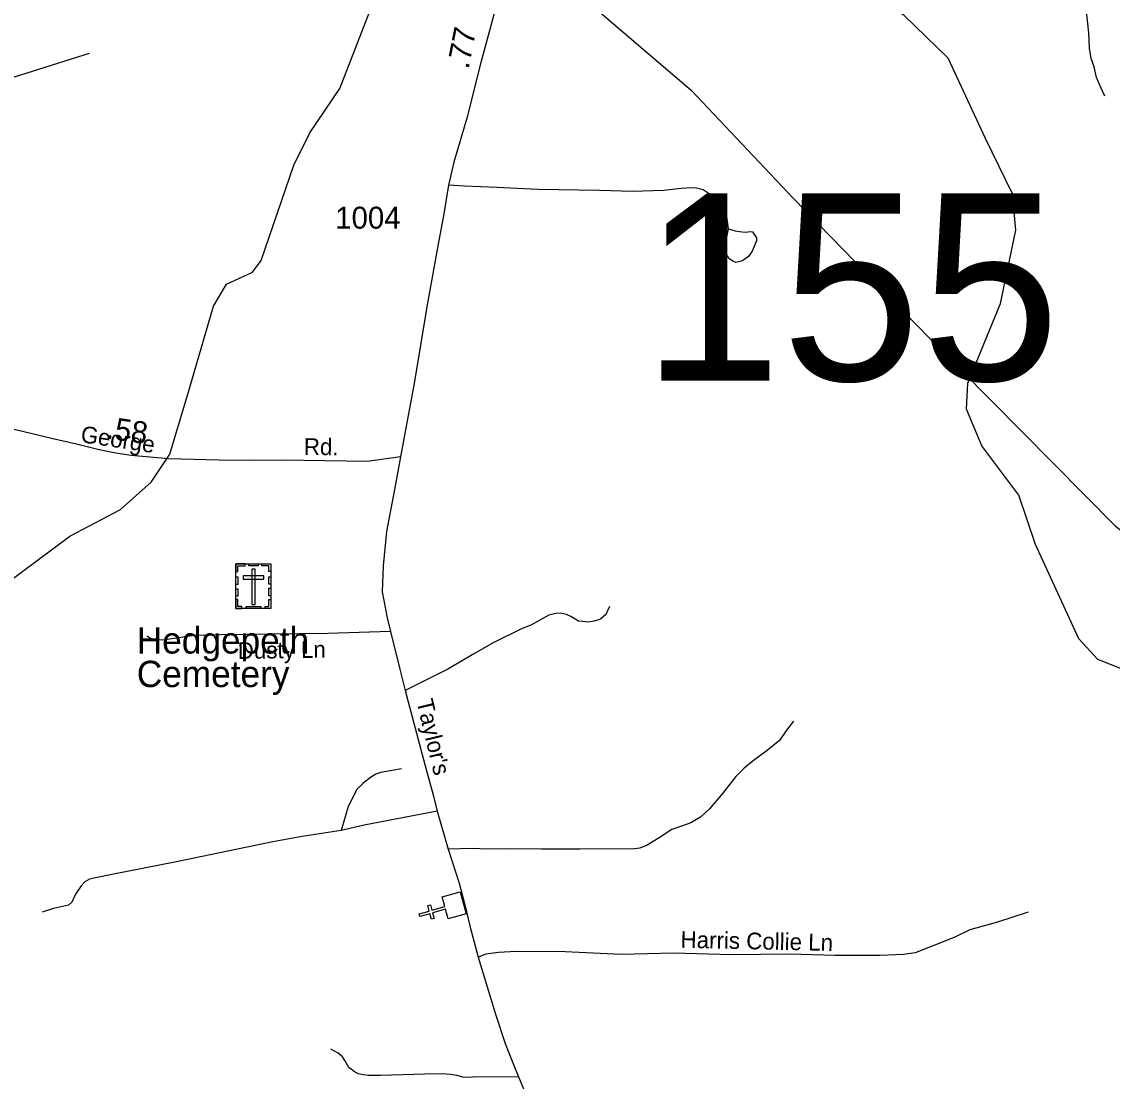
# Model space of a CAD drawing. Extents: x 2220236 to 2384410, y 720751 to 894131.
# Drawn here: x 2298450 to 2304658, y 830771 to 836805 of the extents above; entities that cross this region are included whole.
import ezdxf

# ---------------------------------------------------------------- set-up
doc = ezdxf.new("R2010")
doc.units = 0
for name, color, linetype in [('Exist Cultural Cemetery CELL', 7, 'Continuous'), ('Exist Cultural Cemetery Label', 7, 'Continuous'), ('Exist Cultural Church CELL', 7, 'Continuous'), ('Exist Hydrographic Misc Water Feature', 7, 'Continuous'), ('Exist Road Non-System Type 51', 7, 'Continuous'), ('Exist Road Non-System Type 51 Label', 7, 'Continuous'), ('Exist Road Secondary Mileage Hundredths English Label', 7, 'Continuous'), ('Exist Road Secondary Structure Standard Bridge Number Label', 7, 'Continuous'), ('Exist Road Secondary Type 51 Attributed', 7, 'Continuous'), ('Exist Road Secondary Type 51 Label', 7, 'Continuous'), ('Exist Road Secondary Type 51 Number Label', 7, 'Continuous'), ('Exist Utilities Electrical Transmission Line', 7, 'Continuous')]:
    doc.layers.add(name, color=color, linetype=linetype)

msp = doc.modelspace()

# ---------------------------------------------------------------- linework, layer by layer
at = {"layer": 'Exist Cultural Cemetery CELL'}
for points in [[(2299668.9, 833717.9), (2299868, 833717.9), (2299868, 833463.3), (2299668.9, 833463.3)], [(2299668.9, 833674.6), (2299680.3, 833674.6), (2299680.3, 833706.8), (2299720.8, 833706.8), (2299720.8, 833717.9), (2299668.9, 833717.9)], [(2299743, 833717.9), (2299794.8, 833717.9), (2299794.8, 833706.5), (2299743, 833706.5)], [(2299777.9, 833688.6), (2299759.3, 833688.6), (2299759.3, 833485.8), (2299777.9, 833485.8)], [(2299868.1, 833674.6), (2299856.7, 833674.6), (2299856.7, 833706.8), (2299816.2, 833706.8), (2299816.2, 833717.9), (2299868.1, 833717.9)], [(2299668.9, 833600.5), (2299668.9, 833643.8), (2299680.3, 833643.8), (2299680.3, 833600.5)], [(2299709.7, 833649.9), (2299709.7, 833631.2), (2299827.5, 833631.2), (2299827.5, 833649.9)], [(2299856.7, 833601.5), (2299856.7, 833644.8), (2299868, 833644.8), (2299868, 833601.5)], [(2299668.9, 833533.2), (2299668.9, 833576.6), (2299680.3, 833576.6), (2299680.3, 833533.2)], [(2299856.6, 833535.6), (2299856.6, 833578.9), (2299868, 833578.9), (2299868, 833535.6)], [(2299702, 833463.4), (2299702, 833474.8), (2299680, 833474.8), (2299680, 833515.3), (2299668.9, 833515.3), (2299668.9, 833463.4)], [(2299834.9, 833463.3), (2299834.9, 833474.8), (2299856.9, 833474.8), (2299856.9, 833515.2), (2299868, 833515.2), (2299868, 833463.3)], [(2299726.4, 833474.8), (2299811.2, 833474.8), (2299811.2, 833463.4), (2299726.4, 833463.4)]]:
    msp.add_lwpolyline(points, close=True, dxfattribs=at)
at = {"layer": 'Exist Cultural Church CELL'}
msp.add_lwpolyline([(2300877.8, 831695.5), (2300862.3, 831750.3), (2300789, 831729.6), (2300797.7, 831698.8), (2300782.3, 831694.5), (2300773.6, 831725.3), (2300715.7, 831708.9), (2300711.4, 831724.4), (2300769.3, 831740.7), (2300760.6, 831771.5), (2300776, 831775.8), (2300784.6, 831745), (2300857.9, 831765.7), (2300842.4, 831821.2), (2300944.8, 831850.1), (2300980.3, 831724.4)], close=True, dxfattribs=at)
at = {"layer": 'Exist Hydrographic Misc Water Feature'}
for points in [[(2303937.1, 836140.1), (2303724, 836597.4), (2303472.2, 836843.1), (2303187.2, 837015.2), (2303111.1, 837097.5), (2303060, 837197.1), (2302713.1, 837652.3), (2302637, 837816.5), (2302628, 837901.5), (2302551.1, 838075.5), (2302290.1, 838330.7), (2302143, 838803.9)], [(2298267.9, 833538.5), (2298723, 833875.4), (2299012.1, 834028.4), (2299186, 834183.2), (2299292, 834341.8), (2299405, 834717.3), (2299541.9, 835185.6), (2299614.9, 835310.1), (2299764, 835378.6), (2299813, 835446.2), (2299999, 835988.8), (2300089, 836172.9), (2300261.1, 836426.1), (2300448.1, 836909.7)], [(2295823.9, 834626.2), (2295823.9, 834629.8), (2295864.9, 834713.5), (2295947.9, 834762.8), (2296081, 834771.6), (2296523.9, 834661.7), (2296640, 834679.5), (2296805.9, 834771.7), (2297002.9, 834973.4), (2297197.9, 835493.4), (2297734, 836014.2), (2298262, 836446), (2298834.9, 836627)], [(2306528.2, 833026.6), (2306428.3, 833052), (2305912.2, 832978.4), (2305570.2, 833059.5), (2304720.2, 833116.6), (2304577.3, 833173.2), (2304468.2, 833290.1), (2304221.1, 833828.1), (2304126.1, 834109.8), (2303915.1, 834389.9), (2303829.2, 834599.7), (2303836.2, 834747.7), (2304022.2, 835201.7), (2304110.1, 835618.8), (2304091.1, 835824.8), (2303937.1, 836140.1)]]:
    msp.add_lwpolyline(points, dxfattribs=at)
at = {"layer": 'Exist Road Non-System Type 51'}
for points in [[(2304615.8, 836381.3), (2304595.9, 836426.7), (2304569.3, 836488.8), (2304555.1, 836549.1), (2304539.2, 836597), (2304528.5, 836655.6), (2304525.9, 836742.6), (2304508.1, 836900.5), (2304494, 837058.4), (2304480.7, 837221.7), (2304454.1, 837416.9), (2304441.6, 837521.6), (2304436.3, 837628.1), (2304429.2, 837750.5), (2304428.5, 837880.1)], [(2302473.6, 835626.9), (2302458.9, 835736.9), (2302423.9, 835777.8), (2302368.4, 835821.7), (2302329, 835848), (2302291, 835858.2), (2302263.3, 835859.7), (2302204.8, 835855.3), (2302105.6, 835843.6), (2301927.4, 835839.2), (2301739.1, 835843.6), (2301388.6, 835850.9), (2301156.4, 835861.1), (2300969.5, 835868.4), (2300879, 835875.7)], [(2302473.6, 835626.9), (2302511.7, 835615.2), (2302535.7, 835611.4), (2302567.9, 835607.9), (2302597.8, 835610.1), (2302609.9, 835608.2), (2302632, 835574.5), (2302632.3, 835558.5), (2302609, 835498.4), (2302587.4, 835468.1), (2302561.5, 835449.8), (2302545.6, 835441.7), (2302515.7, 835435.3), (2302497.7, 835441.2), (2302477.5, 835455), (2302459.1, 835488.6), (2302457, 835506.7), (2302456.6, 835538.7), (2302473.6, 835626.9)], [(2301796.7, 833475.2), (2301774.8, 833429.9), (2301744.2, 833403.6), (2301709.1, 833391.9), (2301672.6, 833386), (2301642, 833389), (2301618.6, 833391.9), (2301574.8, 833418.2), (2301551.4, 833429.9), (2301517.8, 833437.2), (2301490.1, 833435.7), (2301450.7, 833425.5), (2301351.4, 833371.4), (2301290.1, 833345.1), (2301137.5, 833269.1), (2301026.5, 833207.8), (2300874.6, 833118.7), (2300632.3, 832997.4)], [(2300549, 833332), (2300192.7, 833321.7), (2299578, 833313), (2299432.7, 833310.1), (2299250.9, 833283.8), (2299184.1, 833290.3), (2299164, 833306.1)], [(2302843.3, 832821.8), (2302803.5, 832770.9), (2302764.1, 832712.5), (2302693.3, 832654), (2302613, 832595.6), (2302561.9, 832554.7), (2302515.1, 832506.5), (2302439.2, 832410), (2302364.7, 832322.4), (2302313.6, 832275.6), (2302258.1, 832243.5), (2302205.6, 832224.5), (2302151.5, 832204), (2302078.5, 832157.3), (2302009.9, 832116.4), (2301969, 832098.8), (2301938.4, 832094.4), (2301626.6, 832093), (2301409.1, 832093), (2301210.5, 832094.4), (2301099.5, 832093), (2301016.3, 832095.9), (2300877.6, 832093)], [(2300611.5, 832549.9), (2300567.6, 832543.5), (2300491.9, 832528.8), (2300465.9, 832520.3), (2300434.2, 832502), (2300390.6, 832467.6), (2300357, 832433.2), (2300307.9, 832336.8), (2300267.2, 832199.6)], [(2300814, 832309.2), (2300627.1, 832272.7), (2300399.4, 832228.9), (2300267.2, 832199.6)], [(2300267.2, 832199.6), (2300045.3, 832164.6), (2299879.5, 832135.3), (2299321.7, 832018.5), (2298962.6, 831948.3), (2298879.3, 831932.3), (2298835.5, 831922), (2298807.8, 831907.4), (2298787.3, 831884), (2298755.2, 831835.8), (2298734.8, 831792), (2298715.8, 831774.5), (2298629.6, 831755.5), (2298565.4, 831735)], [(2304179.7, 831735), (2304006, 831678), (2303848.3, 831632.7), (2303762.1, 831591.8), (2303642.4, 831545.1), (2303535.8, 831502.7), (2303470.1, 831492.5), (2303335.7, 831488.1), (2303078.8, 831488.1), (2302826.1, 831495.4), (2302656.8, 831492.5), (2302490.3, 831491), (2302161.8, 831499.8), (2301862.4, 831493.9), (2301544.1, 831508.5), (2301262.3, 831510), (2301163.7, 831504.2), (2301092.2, 831495.4), (2301048.4, 831477.9)], [(2301276.9, 830797), (2301016.3, 830794.9), (2300968.4, 830792.4), (2300926.3, 830804.1), (2300892.3, 830809.7), (2300842.3, 830813), (2300744.3, 830812), (2300492.4, 830803.3), (2300422.5, 830804.6), (2300392.5, 830808.2), (2300366.5, 830814), (2300344.2, 830825.6), (2300324.2, 830839.4), (2300312, 830849.3), (2300289.6, 830889), (2300275.3, 830910.9), (2300251.3, 830930.7), (2300208.9, 830954.2)]]:
    msp.add_lwpolyline(points, dxfattribs=at)
at = {"layer": 'Exist Road Secondary Type 51 Attributed'}
for points in [[(2301495.9, 838290), (2301418.9, 837966.5), (2301379.5, 837791.2), (2301305, 837515.1), (2301220.7, 837157.8), (2301141.8, 836860.5), (2301063, 836572.7), (2300983.4, 836255.6), (2300909, 836005.8), (2300879, 835875.7), (2300852.7, 835712.1), (2300820.6, 835538.2), (2300758.6, 835193.4), (2300684.8, 834756.5), (2300606, 834328.4)], [(2300606, 834328.4), (2300416.8, 834301.2), (2299934.9, 834308), (2299760.9, 834306.1), (2299571, 834308), (2299285.1, 834317.1), (2299072.9, 834334.6), (2298984.9, 834347.8), (2298890.7, 834366.7), (2298760.3, 834399.2), (2298618.1, 834431.8), (2297978.8, 834586.7), (2297865.2, 834609), (2297744.8, 834639.6), (2297598, 834672.5)], [(2300606, 834328.4), (2300573.8, 834150.2), (2300527.1, 833901.8), (2300506.7, 833707.5), (2300502.3, 833558.4), (2300530, 833410.9), (2300549, 833332), (2300601.6, 833118.7), (2300632.3, 832997.4), (2300688.5, 832782.6), (2300751.3, 832547.4), (2300792.1, 832402.7), (2300814, 832309.2), (2300877.6, 832093), (2300940.5, 831899.7), (2300969.6, 831784), (2301003.1, 831648.8), (2301048.4, 831477.9), (2301147, 831153.5), (2301201, 830985.5), (2301222.9, 830932.9), (2301249.2, 830867.1), (2301276.9, 830797), (2301312.7, 830715.2)]]:
    msp.add_lwpolyline(points, dxfattribs=at)
at = {"layer": 'Exist Utilities Electrical Transmission Line'}
msp.add_lwpolyline([(2295493.1, 842747.1), (2297095.4, 841043.9), (2298483.1, 839568.1), (2299675.9, 838250.4), (2300741, 837598.3), (2301194.6, 837329.3), (2302261.3, 836416.7), (2302842.6, 835801.5), (2303617.1, 835003.2), (2304675.5, 833934.2), (2305088.7, 833608.1), (2305780.9, 833073.6), (2306930, 832055.1), (2308477.2, 830728.9), (2309246.7, 830053.3), (2310557, 828933.9), (2312376.4, 827352.3), (2314693.1, 825306.8), (2316171.5, 824036.1), (2317878.3, 822536.8), (2318674.7, 821837.6), (2319961.3, 820697.1)], dxfattribs=at)

# ---------------------------------------------------------------- texts
at = {"layer": 'Exist Cultural Cemetery Label'}
for s, p in [('Hedgepeth', (2299104.3, 833207.1)), ('Cemetery', (2299104.3, 833016.1))]:
    msp.add_text(s, height=150, dxfattribs=at).set_placement(p)
at = {"layer": 'Exist Road Non-System Type 51 Label'}
for s, rotation, p in [('Dusty Ln', 0.81633, (2299679.8, 833176.5)), ('Harris Collie Ln', 358.80845, (2302199.6, 831531.3))]:
    msp.add_text(s, height=95, rotation=rotation, dxfattribs=at).set_placement(p)
at = {"layer": 'Exist Road Secondary Mileage Hundredths English Label'}
for s, rotation, p in [('.77', 78.91239, (2300992.9, 836532.1)), ('.58', 351.46777, (2298926.7, 834434))]:
    msp.add_text(s, height=125, rotation=rotation, dxfattribs=at).set_placement(p)
at = {"layer": 'Exist Road Secondary Structure Standard Bridge Number Label'}
msp.add_text('155', height=1066.27, dxfattribs=at).set_placement((2301981.8, 834762.3))
at = {"layer": 'Exist Road Secondary Type 51 Label'}
for s, rotation, p in [('George', 351.46777, (2298780.8, 834411.6)), ('Rd.', 359.19142, (2300055.1, 834339.1)), ("Taylor's", 283.49667, (2300695.6, 832935.6))]:
    msp.add_text(s, height=95, rotation=rotation, dxfattribs=at).set_placement(p)
at = {"layer": 'Exist Road Secondary Type 51 Number Label'}
msp.add_text('1004', height=125, dxfattribs=at).set_placement((2300234.4, 835627.2))

doc.saveas('drawing.dxf')
